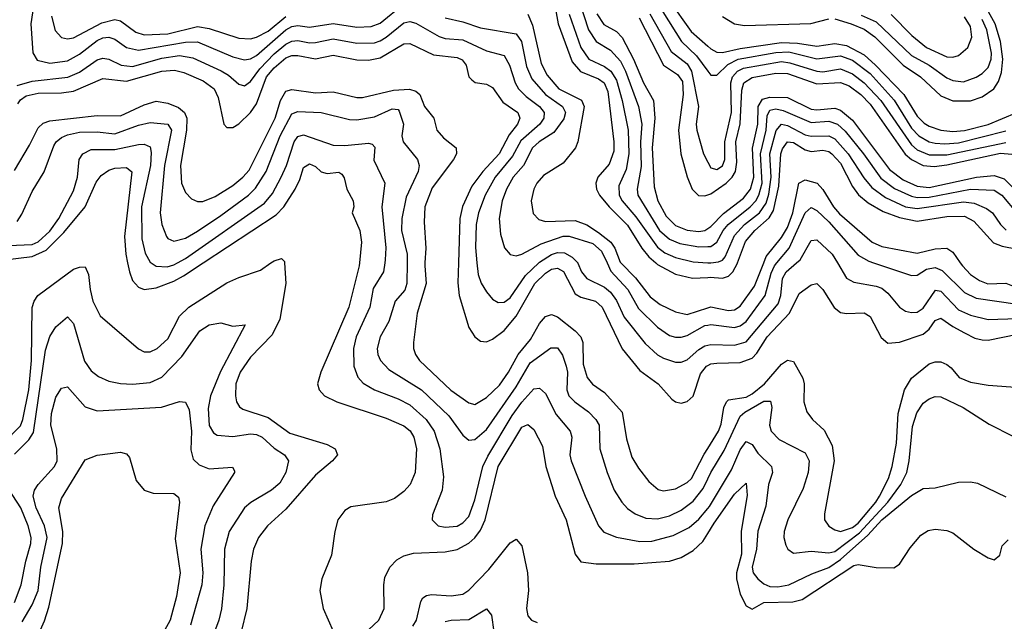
# Model space of a CAD drawing. Header units: inches. Extents: x 990535 to 1117859, y 769386 to 892122.
# Tile 377 of 656: x 1077668 to 1081005, y 798786 to 800824. Entities that reach past the tile are written whole.
import ezdxf

# ---------------------------------------------------------------- set-up
doc = ezdxf.new("R2010")
doc.units = ezdxf.units.IN
doc.header["$MEASUREMENT"] = 0
for name, color, linetype in [('B0779', 7, 'Continuous'), ('B0789', 7, 'Continuous'), ('B0870', 7, 'Continuous'), ('B0880', 7, 'Continuous')]:
    doc.layers.add(name, color=color, linetype=linetype)

msp = doc.modelspace()

# ---------------------------------------------------------------- linework, layer by layer
at = {"layer": 'B0779', "color": 5}
for points, elevation in [([(1077613.1, 799390), (1077670, 799447.8), (1077678.5, 799470), (1077698.6, 799570), (1077708.3, 799670), (1077710.6, 799849.4), (1077716.7, 799870), (1077729.4, 799890), (1077850, 799978.9), (1077870, 799986), (1077890, 799986.9), (1077901.3, 799961.3), (1077906.3, 799910), (1077916, 799870), (1077940.9, 799820.9), (1078070, 799709.4), (1078090, 799699.2), (1078110, 799699.3), (1078133.7, 799710), (1078170, 799743.3), (1078210, 799819.2), (1078241.6, 799850), (1078370, 799932.4), (1078410, 799951.1), (1078484.3, 799975.7), (1078519.1, 800000)], 2780), ([(1078033.5, 800000), (1078039.7, 799970), (1078050, 799940.2), (1078070, 799917.9), (1078090, 799910.1), (1078130, 799915.2), (1078190, 799938.4), (1078223.4, 799956.6), (1078289.7, 800000)], 2820), ([(1078113.3, 800000), (1078130, 799989.3), (1078167.3, 799987.3), (1078190, 799993.3), (1078202.4, 800000)], 2840), ([(1078565.5, 800000), (1078569.7, 799930), (1078549.7, 799810), (1078523.6, 799756.4), (1078450, 799681.2), (1078415.6, 799630), (1078400.5, 799590), (1078398.8, 799550), (1078403.1, 799530), (1078412.9, 799512.9), (1078424.2, 799504.2), (1078510, 799477), (1078583.7, 799423.7), (1078710, 799385.4), (1078736.5, 799370), (1078744.5, 799350), (1078728.4, 799330), (1078670, 799280.7), (1078570, 799165.6), (1078508.1, 799110), (1078477.4, 799070), (1078460.6, 799030), (1078452.5, 798990), (1078437.5, 798830), (1078418.2, 798750)], 2780), ([(1078819.8, 800000), (1078818.8, 799990), (1078782.9, 799850), (1078688.1, 799630), (1078677.5, 799590), (1078683.2, 799570), (1078700.8, 799550), (1078742.3, 799530), (1078910, 799474.4), (1078970, 799448.2), (1078991, 799431), (1079003.7, 799410), (1079012.8, 799370), (1079007.6, 799290), (1078990.8, 799250), (1078970, 799226), (1078938.1, 799201.9), (1078910, 799191.1), (1078790, 799173.7), (1078770, 799161.6), (1078746.6, 799130), (1078735.4, 799090), (1078725, 799010), (1078691.7, 798930), (1078684.8, 798890), (1078696.6, 798830), (1078730, 798753)], 2820), ([(1078904.9, 800000), (1078900.3, 799970), (1078866.3, 799913.7), (1078854, 799850), (1078808.5, 799750), (1078799.6, 799710), (1078800.3, 799650), (1078813.3, 799613.3), (1078832.4, 799592.4), (1078869.8, 799569.8), (1078950, 799539.7), (1078990, 799519.1), (1079044.9, 799470), (1079072.3, 799430), (1079091.5, 799370), (1079104.2, 799275.8), (1079099.5, 799230), (1079066.8, 799146.8), (1079065.3, 799130), (1079086, 799110), (1079110, 799105.2), (1079150, 799108.8), (1079170, 799119.3), (1079190, 799141.6), (1079210, 799198), (1079237.5, 799310), (1079254.1, 799345.9), (1079337.1, 799482.9), (1079370, 799528.5), (1079410, 799573.3), (1079430, 799575.9), (1079450, 799557.5), (1079486.2, 799486.2), (1079534, 799430), (1079539.6, 799410), (1079532.9, 799350), (1079536.4, 799330), (1079583.8, 799210), (1079629.5, 799110), (1079648, 799088), (1079690.9, 799070.9), (1079770, 799056.4), (1079810, 799057.4), (1079882.7, 799077.3), (1079936.4, 799103.6), (1079970, 799132.1), (1080000, 799168.3)], 2840), ([(1078980.6, 800000), (1078980.3, 799930), (1078972.7, 799907.3), (1078940.6, 799870), (1078918.6, 799801.4), (1078889, 799750), (1078879, 799710), (1078881.8, 799690), (1078890.8, 799670), (1078919.4, 799639.4), (1079030, 799570.5), (1079122.6, 799482.6), (1079170, 799416.6), (1079190, 799400.2), (1079210, 799402), (1079250, 799435.8), (1079350, 799580.8), (1079398, 799662), (1079468, 799712), (1079490, 799712.6), (1079507.9, 799687.9), (1079519.9, 799650), (1079523.9, 799630), (1079522.4, 799570), (1079529.3, 799550), (1079549.2, 799529.2), (1079596, 799496), (1079620.4, 799470), (1079632.2, 799450), (1079634.3, 799370), (1079658.5, 799290), (1079683.1, 799230), (1079708.2, 799190), (1079727.9, 799167.9), (1079753.6, 799150), (1079790, 799135.7), (1079830, 799132.9), (1079870, 799143.3), (1079910, 799163), (1079950, 799193.3), (1079984.1, 799235.9), (1080000, 799269.1)], 2860), ([(1079041, 800000), (1079040.4, 799990), (1079045.5, 799930), (1079014.9, 799830), (1079002.7, 799730), (1079002.6, 799710), (1079008.8, 799690), (1079022.8, 799670), (1079128.9, 799568.9), (1079190, 799525.6), (1079210, 799520.8), (1079250, 799543.9), (1079294.2, 799585.8), (1079324.9, 799630), (1079357.2, 799690), (1079399.1, 799740.9), (1079430, 799794.6), (1079450, 799818.4), (1079470, 799825.8), (1079490, 799816.9), (1079550.6, 799770), (1079569.6, 799750), (1079576.1, 799730), (1079577.2, 799657.2), (1079591.4, 799611.4), (1079609.2, 799589.2), (1079650, 799561), (1079710, 799494.6), (1079724.6, 799404.6), (1079742.4, 799342.4), (1079764.7, 799304.7), (1079799.9, 799259.9), (1079832.1, 799232.1), (1079850, 799227.9), (1079890, 799234.5), (1079930, 799255.9), (1079944.7, 799270), (1079987.8, 799352.2), (1080000, 799372)], 2880), ([(1079154.5, 800000), (1079152.5, 799932.5), (1079156.9, 799890), (1079190, 799781.5), (1079210, 799750.2), (1079230, 799735.3), (1079250, 799733.2), (1079270, 799741.6), (1079310, 799771.6), (1079350, 799819.2), (1079413.5, 799930), (1079450, 799965.3), (1079470, 799978.3), (1079490, 799982.5), (1079510.7, 799970.7), (1079550, 799895.5), (1079570, 799883.9), (1079619.6, 799870), (1079641.9, 799850), (1079710, 799708.8), (1079770, 799636.2), (1079832.1, 799590), (1079878.3, 799538.3), (1079890, 799529.3), (1079910, 799525.2), (1079930, 799530.2), (1079950, 799548.2), (1079975.5, 799624.5), (1079995.9, 799650), (1080000, 799652.3)], 2920), ([(1079217.6, 800000), (1079221.3, 799961.3), (1079231.3, 799931.3), (1079250, 799901.6), (1079270, 799877.8), (1079290, 799865.5), (1079310, 799867), (1079330, 799881.7), (1079382.4, 799957.6), (1079426.8, 800000)], 2940), ([(1079558.9, 800000), (1079559.4, 799999.4), (1079572, 799970), (1079590, 799947.2), (1079650, 799917.9), (1079670, 799901.1), (1079690, 799872.4), (1079716.5, 799816.5), (1079787.5, 799727.5), (1079829.2, 799689.2), (1079850, 799677), (1079890, 799664), (1079910, 799663.9), (1079930, 799671.9), (1079970, 799707.3), (1079990, 799718.9), (1080000, 799721.5)], 2940), ([(1079658.7, 800000), (1079671.7, 799971.7), (1079729.1, 799910), (1079765.1, 799845.1), (1079830, 799781.9), (1079870, 799754.4), (1079890, 799748), (1079910, 799748.1), (1079930, 799754.4), (1079990, 799787.6), (1080000, 799789.7)], 2960), ([(1079705, 800000), (1079754.8, 799950), (1079804.7, 799884.7), (1079838.9, 799858.9), (1079890, 799834.2), (1079930, 799825.8), (1080000, 799848.2)], 2980), ([(1079824, 800000), (1079830, 799994.7), (1079890, 799961.4), (1079948.5, 799948.5), (1080000, 799951.1)], 3020), ([(1077650, 799352.7), (1077699.3, 799400.7), (1077714.7, 799425.3), (1077755.4, 799704.6), (1077770, 799750.3), (1077790, 799783.2), (1077830, 799817.8), (1077850, 799794.3), (1077887.8, 799667.8), (1077910, 799634), (1077934.8, 799614.8), (1077970, 799599.9), (1078010, 799591.7), (1078050, 799589.7), (1078110, 799595), (1078150, 799613.5), (1078217.2, 799682.8), (1078278.2, 799770), (1078310, 799790.1), (1078350, 799796.9), (1078390, 799786), (1078432.4, 799790), (1078347.9, 799632.1), (1078314.5, 799550), (1078306.5, 799506.5), (1078310, 799448.9), (1078324.5, 799424.5), (1078336.7, 799416.7), (1078390, 799412.5), (1078450, 799421.2), (1078470, 799419.4), (1078490, 799409.6), (1078530, 799372.3), (1078565.6, 799350), (1078579.3, 799330), (1078570.1, 799290), (1078550, 799254.6), (1078521.6, 799230), (1078450.9, 799189.1), (1078430, 799170.6), (1078378.1, 799090), (1078362.5, 799030), (1078360.1, 798910), (1078351.8, 798828.2), (1078343.3, 798790), (1078312.1, 798707.9)], 2760), ([(1077676.1, 798783.9), (1077710, 798841.5), (1077730, 798890), (1077739.1, 798970), (1077761, 799070), (1077752.2, 799110), (1077723.5, 799170), (1077713.9, 799210), (1077718.2, 799230), (1077730.2, 799249.8), (1077785.8, 799310), (1077794.7, 799330), (1077793.3, 799370), (1077773.3, 799450), (1077775.2, 799490), (1077790, 799544.9), (1077810, 799575.3), (1077830, 799580.8), (1077890, 799513), (1077930, 799498.6), (1078148.5, 799511.5), (1078210, 799530.2), (1078230, 799528.9), (1078242.4, 799502.4), (1078250.4, 799430), (1078247.5, 799367.5), (1078255.7, 799335.7), (1078276.5, 799316.5), (1078310, 799302.9), (1078388.6, 799308.6), (1078395.6, 799295.6), (1078396.1, 799290), (1078323, 799177), (1078295.5, 799110), (1078281.4, 799030), (1078288.5, 798950), (1078284.8, 798910), (1078247.2, 798772.8)], 2740), ([(1078850, 798757.5), (1078885.3, 798790), (1078902.6, 798830), (1078901.5, 798910), (1078905.9, 798934.1), (1078922, 798970), (1078945.7, 798994.3), (1078970, 799008.3), (1079002.6, 799017.4), (1079110, 799021.3), (1079150, 799029.7), (1079189.5, 799050.5), (1079210.7, 799069.3), (1079230, 799094.8), (1079245.6, 799130), (1079289.4, 799310), (1079370, 799444.2), (1079390, 799452.4), (1079410, 799436.1), (1079439.6, 799379.6), (1079451.3, 799310), (1079482.4, 799210), (1079519.6, 799130), (1079550, 799013.1), (1079570, 798988.1), (1079621.1, 798981.1), (1079750, 798980.5), (1079870, 798989.5), (1079910, 799002.5), (1079950, 799025.9), (1079983.6, 799056.4), (1080000, 799083.8)], 2820), ([(1077730, 798739.5), (1077752.4, 798787.6), (1077766.4, 798833.6), (1077813.3, 799050), (1077814.2, 799090), (1077800.2, 799170), (1077810, 799202.4), (1077890, 799333.4), (1077930, 799348.9), (1078010, 799359.6), (1078030, 799353.7), (1078040.5, 799340.5), (1078062.7, 799262.7), (1078090.2, 799230.2), (1078120.6, 799220.6), (1078190, 799219), (1078206.6, 799206.6), (1078209.3, 799190), (1078194.7, 799065.3), (1078211.9, 798950), (1078199.2, 798870), (1078177.4, 798790), (1078133.9, 798710)], 2720), ([(1077650, 798850.1), (1077673.2, 798910), (1077688.3, 798990), (1077706.1, 799050), (1077707.1, 799070), (1077697, 799110), (1077671.2, 799170), (1077630, 799235.4)], 2760), ([(1079000.7, 798770), (1079012.7, 798790), (1079027, 798853), (1079034.7, 798865.3), (1079046.6, 798873.4), (1079063.5, 798876.5), (1079130, 798872), (1079170, 798878.3), (1079190, 798891.4), (1079258, 798962), (1079330, 799052.3), (1079350, 799064.2), (1079370, 799042), (1079388.6, 798950), (1079392.5, 798890), (1079385.3, 798830), (1079390, 798804.4), (1079402.8, 798790), (1079421.6, 798781.6)], 2780), ([(1079110, 798785.6), (1079129.9, 798790.1), (1079190, 798792.4), (1079250, 798827.9), (1079266.7, 798806.7), (1079274.5, 798750)], 2760)]:
    msp.add_lwpolyline(points, dxfattribs=dict(at, elevation=elevation))
at = {"layer": 'B0789', "color": 5}
msp.add_line((1080010, 799999.9, 3040), (1080010.6, 800000, 3040), dxfattribs=at)
for points, elevation in [([(1080000, 799951.1), (1080008.5, 799951.5), (1080050, 799948.2), (1080070, 799955), (1080084.5, 799970), (1080100.3, 799999.7), (1080100.4, 800000)], 3020), ([(1080000, 799848.2), (1080010, 799851.3), (1080070, 799839.2), (1080090, 799840.8), (1080110, 799853.6), (1080158.2, 799921.8), (1080189.3, 800000)], 2980), ([(1080000, 799789.7), (1080010, 799791.7), (1080090, 799781.1), (1080110, 799787), (1080130, 799801.1), (1080194.8, 799890), (1080214.7, 799965.3), (1080225.7, 799990), (1080234, 800000)], 2960), ([(1080000, 799721.5), (1080010, 799724.1), (1080090, 799722), (1080130, 799732.9), (1080238.9, 799861.1), (1080247.5, 799890), (1080252.7, 799947.3), (1080265.8, 799970), (1080301, 800000)], 2940), ([(1080439.6, 800000), (1080470, 799948.8), (1080494.6, 799934.6), (1080570, 799921.7), (1080590, 799914.1), (1080610, 799897.8), (1080649.7, 799849.7), (1080670, 799836.8), (1080690, 799831.6), (1080710, 799832.9), (1080730, 799846.8), (1080772.1, 799907.9), (1080790, 799903.9), (1080850, 799840.8), (1080890, 799823.3), (1080950, 799808.9), (1081050, 799812.2)], 2940), ([(1080561.4, 800000), (1080690, 799957.1), (1080710, 799958), (1080741.2, 799978.8), (1080770, 799984.8), (1080794.1, 799974.1), (1080870, 799899.5), (1080910, 799880.5), (1081050, 799860.8)], 2960), ([(1080855.8, 800000), (1080862.9, 799990), (1080890, 799960.9), (1080920.4, 799940.4), (1080948.9, 799928.9), (1081010, 799931.7), (1081050, 799915.4), (1081070, 799913), (1081151.2, 799931.2), (1081170, 799928.4), (1081210, 799900.3), (1081230, 799897.7), (1081250, 799914.8), (1081290, 799962.7), (1081330, 799985.2), (1081394.1, 800000)], 2980), ([(1080000, 799652.3), (1080010, 799657.9), (1080030, 799660.2), (1080110, 799662.2), (1080150, 799677.4), (1080166, 799694), (1080201.3, 799750), (1080276.7, 799830), (1080310, 799896.8), (1080350, 799925.6), (1080370, 799930.2), (1080390, 799910.3), (1080428.6, 799848.6), (1080450, 799832.6), (1080470, 799829.1), (1080530, 799830.7), (1080550, 799818.9), (1080587.6, 799747.6), (1080610, 799728.5), (1080650, 799731.6), (1080730, 799759.2), (1080750, 799776.2), (1080770, 799804.7), (1080790, 799813.3), (1080830, 799784.3), (1080870, 799762.8), (1080905.4, 799745.4), (1080930, 799739.1), (1080950, 799738.8), (1081050, 799759)], 2920), ([(1080000, 799372), (1080035.8, 799430), (1080045.8, 799454.2), (1080054.5, 799510), (1080063.1, 799530), (1080070, 799535.9), (1080130, 799545.8), (1080150, 799556.6), (1080192.1, 799590), (1080250, 799657.5), (1080270, 799670.6), (1080290, 799666.5), (1080322.5, 799610), (1080326.8, 799590), (1080325.3, 799530), (1080335.2, 799495.2), (1080355.2, 799470), (1080394.1, 799434.1), (1080421.7, 799381.7), (1080428.1, 799330), (1080395, 799150), (1080395.9, 799130), (1080410, 799108.8), (1080430, 799095.6), (1080450, 799090.5), (1080490, 799104.3), (1080510, 799119), (1080569.7, 799190), (1080581.4, 799210), (1080611.8, 799270), (1080625.1, 799310), (1080639, 799390), (1080645.5, 799490), (1080666.1, 799570), (1080690, 799610.1), (1080750, 799658.4), (1080770, 799665), (1080790, 799664.5), (1080810, 799656.1), (1080825.1, 799645.1), (1080851.9, 799611.9), (1080890, 799595.9), (1080950, 799586.4), (1081058, 799578)], 2880), ([(1080000, 799269.1), (1080010, 799290), (1080055.3, 799364.7), (1080110, 799481.5), (1080125.3, 799494.7), (1080190, 799531.7), (1080212, 799532), (1080216.5, 799510), (1080208.9, 799450), (1080214.5, 799430), (1080242.1, 799402.1), (1080330, 799356.3), (1080343.3, 799330), (1080340.3, 799290), (1080323.6, 799236.4), (1080271.7, 799130), (1080258.9, 799090), (1080258.1, 799070), (1080264.2, 799044.2), (1080271.6, 799030), (1080290, 799017.5), (1080350, 799023.3), (1080410, 799018.6), (1080430, 799023), (1080513.6, 799086.4), (1080610.6, 799189.4), (1080654.3, 799250), (1080674.9, 799290), (1080682.9, 799330), (1080693.6, 799446.4), (1080708.2, 799491.8), (1080730, 799525.3), (1080750, 799540.1), (1080770, 799547.7), (1080790, 799546.4), (1080865.8, 799510), (1080953.6, 799453.6), (1081033.4, 799413.4)], 2860), ([(1080000, 799168.3), (1080005.3, 799174.7), (1080080.6, 799299.4), (1080110, 799367.2), (1080130, 799394.8), (1080150, 799385.1), (1080170, 799356.1), (1080215.8, 799310), (1080219.2, 799290), (1080206.1, 799250), (1080196.2, 799176.2), (1080170, 799091.3), (1080164.6, 799030), (1080150.8, 798970), (1080153.8, 798950), (1080169.1, 798930), (1080190, 798913.2), (1080210, 798904.6), (1080237.2, 798902.8), (1080274.7, 798910), (1080352.9, 798947.1), (1080410, 798968.2), (1080450, 798995.4), (1080541.8, 799078.2), (1080590, 799129.5), (1080690, 799212.3), (1080730, 799235.6), (1080770, 799238.8), (1080850, 799257.4), (1080890, 799258.6), (1080914.4, 799254.4), (1081010, 799208.1)], 2840), ([(1080000, 799083.8), (1080021, 799119), (1080090, 799216.5), (1080130, 799254), (1080133.1, 799213.1), (1080112.8, 799090), (1080113.7, 799013.7), (1080097.7, 798950), (1080096.9, 798930), (1080110, 798878.6), (1080130, 798838.8), (1080150, 798827.2), (1080189.9, 798850.1), (1080287.7, 798852.3), (1080320.2, 798859.8), (1080495.2, 798975.2), (1080510, 798979), (1080570, 798968.5), (1080630, 798967.8), (1080650, 798980.2), (1080685.3, 799034.7), (1080721.5, 799078.5), (1080746.3, 799093.7), (1080770, 799098.8), (1080810, 799094.2), (1080830, 799086.2), (1080901.3, 799030), (1080950, 799001.4), (1080970, 798994.5), (1080989.4, 799010), (1080997.9, 799042.1), (1081018, 799062)], 2820)]:
    msp.add_lwpolyline(points, dxfattribs=dict(at, elevation=elevation))
at = {"layer": 'B0870', "color": 5}
for points, elevation in [([(1079474.6, 800910), (1079493, 800810), (1079540.7, 800680.7), (1079568, 800648), (1079630, 800623.7), (1079648.8, 800610), (1079660.7, 800580.7), (1079681.8, 800410), (1079681.8, 800378.2), (1079665.6, 800334.4), (1079627.2, 800290), (1079621, 800270), (1079622.7, 800250), (1079632.7, 800230), (1079665.5, 800190), (1079727.8, 800127.8), (1079776.5, 800050), (1079800.5, 800020.5), (1079824, 800000)], 3020), ([(1079563, 800890), (1079595.7, 800790), (1079621.5, 800750), (1079670, 800720.7), (1079703.6, 800683.6), (1079721.1, 800650), (1079765.5, 800530), (1079776.5, 800470), (1079772.3, 800410), (1079773.8, 800326.2), (1079761, 800250), (1079762.8, 800230), (1079836.7, 800110), (1079870, 800080.3), (1079905.7, 800065.7), (1079970, 800054.3), (1080000, 800055.4)], 3060), ([(1079867.5, 800890), (1079943.8, 800783.8), (1080000, 800733.7)], 3180), ([(1077714.3, 800870), (1077705.1, 800810), (1077712, 800712), (1077727.1, 800687.1), (1077770, 800676.4), (1077830, 800685), (1077870, 800706.6), (1077930, 800753.2), (1077950, 800762.1), (1077970, 800764.3), (1077990, 800758.3), (1078030.2, 800730), (1078070, 800720.3), (1078230, 800748.2), (1078270, 800748.3), (1078390, 800697.9), (1078430, 800687.4), (1078450, 800691.1), (1078470, 800702.6), (1078570, 800789.6), (1078590, 800801), (1078610, 800803.8), (1078650, 800798.1), (1078730, 800810.5), (1078810, 800798.6), (1078858.8, 800801.2), (1078890, 800812.2), (1078970, 800877.8)], 2960), ([(1077775.6, 800835.6), (1077787.7, 800787.7), (1077810, 800763.8), (1077830, 800759.2), (1077850, 800762.4), (1077946.7, 800813.3), (1077990, 800824.3), (1078010, 800819.7), (1078061.8, 800781.8), (1078090, 800772.2), (1078170, 800776.4), (1078270, 800800.9), (1078310, 800794.4), (1078410, 800761.1), (1078450, 800759.2), (1078470, 800764.3), (1078510, 800785), (1078570, 800834.9)], 2980), ([(1079110.3, 800830.3), (1079170, 800816.7), (1079230, 800795.7), (1079350, 800776.3), (1079368.4, 800750), (1079385.8, 800665.8), (1079403, 800623), (1079450.3, 800570.3), (1079507.6, 800530), (1079517.4, 800510), (1079511.7, 800488.3), (1079477.7, 800442.3), (1079428.4, 800410), (1079406.2, 800390), (1079374.8, 800330), (1079340.8, 800290), (1079317.8, 800250), (1079303.3, 800210), (1079293.2, 800150), (1079296.9, 800096.9), (1079310.8, 800050.8), (1079330, 800028), (1079350, 800024), (1079370, 800029.6), (1079435.3, 800064.7), (1079510, 800090.8), (1079530.3, 800090.3), (1079610, 800065.4), (1079640.2, 800040.2), (1079658.7, 800000)], 2960), ([(1079390, 800842.2), (1079405.4, 800805.4), (1079435.4, 800675.4), (1079455.6, 800635.6), (1079495, 800590), (1079571.7, 800551.7), (1079580.8, 800530), (1079559.4, 800410), (1079551.1, 800390), (1079510, 800338.1), (1079443.4, 800296.6), (1079420.8, 800270), (1079410.6, 800250), (1079401.2, 800210), (1079407.8, 800167.8), (1079427.2, 800147.2), (1079450, 800140.3), (1079550, 800143.7), (1079590, 800129.2), (1079630, 800103.6), (1079671.8, 800070), (1079684.5, 800050), (1079702.5, 800002.5), (1079705, 800000)], 2980), ([(1079530, 800842.3), (1079570, 800730.1), (1079596.3, 800690), (1079650, 800665.2), (1079671.8, 800650), (1079690, 800618.9), (1079709.8, 800550), (1079729.5, 800450), (1079732.3, 800370), (1079723.8, 800316.2), (1079698.9, 800261.1), (1079699.9, 800230), (1079709.9, 800209.9), (1079756.4, 800156.4), (1079830, 800053), (1079854.1, 800034.1), (1079890, 800018.2), (1079950, 800004), (1080000, 800000.6)], 3040), ([(1079623.4, 800843.4), (1079647.9, 800807.9), (1079690, 800783.6), (1079710, 800764), (1079748.4, 800690), (1079781.9, 800610), (1079815.4, 800550), (1079820.7, 800490), (1079811.3, 800390), (1079818, 800258), (1079830.4, 800210), (1079858.4, 800158.4), (1079890, 800126.3), (1079930.5, 800110.5), (1079970, 800106.5), (1079990, 800109.8), (1080000, 800116.6)], 3080), ([(1079767.1, 800830), (1079849.7, 800669.7), (1079897.8, 800637.8), (1079914.1, 800614.1), (1079916.8, 800570), (1079900.7, 800450), (1079908.2, 800370), (1079930, 800291.3), (1079946.7, 800250), (1079968.7, 800228.7), (1079990, 800226.7), (1080000, 800230.6)], 3120), ([(1079803.4, 800843.4), (1079876, 800716), (1079930, 800673.9), (1079944.9, 800650), (1079968.7, 800530), (1079960.5, 800470), (1079962.5, 800450), (1079985.1, 800370), (1080000, 800341.4)], 3140), ([(1079847.6, 800850), (1079910.4, 800750.4), (1079961.4, 800701.4), (1080000, 800649.8)], 3160), ([(1077658.7, 800601.3), (1077710, 800616.1), (1077831.2, 800628.8), (1077870, 800645.6), (1077930, 800688.3), (1077950, 800693.3), (1077970, 800689.7), (1078011.3, 800670), (1078050, 800664.8), (1078150, 800693), (1078210, 800702.1), (1078254.4, 800694.4), (1078350.7, 800650.7), (1078375.6, 800635.6), (1078410, 800605.1), (1078430, 800599.8), (1078450, 800614.2), (1078482.2, 800657.8), (1078530, 800708.7), (1078570, 800741.4), (1078590, 800751.1), (1078610, 800753.3), (1078650, 800745.3), (1078670, 800746), (1078730, 800759.1), (1078810, 800744.7), (1078870, 800745.7), (1078890, 800751.7), (1078910, 800764.3), (1078970, 800813.4), (1078990, 800817.5), (1079010, 800812.2), (1079090, 800766.4), (1079110, 800759.7), (1079170, 800756), (1079250, 800718.5), (1079310, 800702.4), (1079327.7, 800670), (1079347.5, 800610), (1079358.8, 800590), (1079384.2, 800564.2), (1079430.1, 800530), (1079445.2, 800510), (1079443.9, 800490), (1079430.7, 800470), (1079366.8, 800413.2), (1079338.4, 800361.6), (1079278.9, 800290), (1079245.2, 800230), (1079222.3, 800170), (1079215.1, 800130), (1079212.7, 800052.7), (1079217.6, 800000)], 2940), ([(1077661.5, 800538.5), (1077670, 800552.1), (1077690, 800565.7), (1077730, 800574.4), (1077810, 800576), (1077850, 800581.7), (1077950, 800624.3), (1078030, 800615.9), (1078150, 800649.8), (1078192.5, 800652.5), (1078224.4, 800644.4), (1078290, 800616.5), (1078327.4, 800590), (1078340.8, 800560.8), (1078359.7, 800470), (1078370, 800458.2), (1078390, 800459.1), (1078410, 800471.2), (1078450, 800509.3), (1078470, 800539.1), (1078504.6, 800630), (1078530, 800660.8), (1078570, 800695), (1078590, 800702.3), (1078610, 800702.2), (1078670, 800691.4), (1078730, 800704.1), (1078810, 800688.3), (1078850, 800686.3), (1078890, 800694.1), (1078970, 800741.6), (1078990, 800743.1), (1079070, 800704.5), (1079150, 800696.1), (1079168, 800688), (1079181.5, 800670), (1079190.6, 800630.6), (1079200.2, 800620.2), (1079211.5, 800611.5), (1079250, 800605.6), (1079270, 800594.3), (1079304.9, 800544.9), (1079356.2, 800510), (1079363.4, 800490), (1079355.3, 800470), (1079326.6, 800433.4), (1079293.3, 800370), (1079237.6, 800310), (1079200.2, 800259.8), (1079168.5, 800191.5), (1079159, 800150), (1079154.5, 800000)], 2920), ([(1077650, 800312.7), (1077701.4, 800398.6), (1077730, 800457), (1077747, 800473), (1077770, 800480.7), (1077930, 800499.3), (1078010, 800498.7), (1078090, 800535.5), (1078130, 800547.4), (1078170, 800540.9), (1078206.4, 800526.4), (1078226.3, 800510), (1078234.6, 800490), (1078232.9, 800450), (1078212.6, 800330), (1078216, 800270), (1078230, 800238.6), (1078250, 800216.9), (1078270, 800207.8), (1078288.1, 800208.1), (1078330, 800225.2), (1078390, 800261.7), (1078424.5, 800290), (1078445.4, 800314.6), (1078534.1, 800490), (1078551.2, 800550), (1078570, 800581.9), (1078590, 800587.9), (1078670, 800576.6), (1078730, 800579.7), (1078810, 800560.4), (1078830, 800559.9), (1078934.9, 800585.1), (1078988.4, 800588.4), (1079010, 800581.8), (1079023.7, 800570), (1079040.1, 800530), (1079071.3, 800490), (1079081.6, 800450), (1079103.9, 800423.9), (1079147, 800390), (1079147.9, 800370), (1079137.8, 800350), (1079066.1, 800253.9), (1079041.3, 800190), (1079038.5, 800138.5), (1079044.1, 800050), (1079041, 800000)], 2880), ([(1077659.2, 800140.8), (1077674.9, 800165.1), (1077710, 800242), (1077751, 800309), (1077783.3, 800396.7), (1077791.1, 800410), (1077810, 800425.2), (1077830, 800434.4), (1077870, 800443), (1077930, 800444.5), (1077990, 800437.4), (1078070, 800466.8), (1078110, 800475.8), (1078170, 800469.5), (1078182.8, 800450), (1078158.2, 800330), (1078143.5, 800170), (1078150.1, 800130), (1078165.4, 800090), (1078170, 800083.2), (1078190, 800073.3), (1078230, 800084.4), (1078270, 800107.9), (1078350, 800160.8), (1078443.1, 800230), (1078467.1, 800252.9), (1078503.2, 800310), (1078550.7, 800430), (1078590, 800504.4), (1078610, 800513.2), (1078690, 800509.2), (1078786, 800486), (1078810, 800484.4), (1078870, 800494.3), (1078930, 800522), (1078950, 800519.2), (1078954.3, 800514.3), (1078968.9, 800470), (1078963.1, 800430), (1078967.6, 800410), (1079015.8, 800350), (1079022.1, 800330), (1079017.9, 800310), (1078977.1, 800222.9), (1078962.6, 800150), (1078961.9, 800110), (1078980.7, 800030), (1078980.6, 800000)], 2860), ([(1078202.4, 800000), (1078230, 800014.9), (1078497.6, 800202.4), (1078524.3, 800235.7), (1078554.5, 800290), (1078572.2, 800330), (1078597.8, 800410), (1078610, 800428.5), (1078630, 800434), (1078730, 800399.1), (1078770, 800397.3), (1078850, 800405.2), (1078862.6, 800402.6), (1078871.9, 800391.9), (1078868.1, 800348.1), (1078905.5, 800270), (1078895, 800190), (1078908.9, 800051.1), (1078906.5, 800010), (1078904.9, 800000)], 2840), ([(1077630, 800059.3), (1077710, 800062.9), (1077730, 800071), (1077770, 800107), (1077800.8, 800150), (1077850, 800244.7), (1077864.2, 800290), (1077868.9, 800350), (1077881.7, 800370), (1077910, 800384.7), (1077990, 800383.6), (1078070, 800401), (1078090, 800401.7), (1078110, 800393.1), (1078113.7, 800373.7), (1078111, 800330), (1078080.7, 800190), (1078081.7, 800081.7), (1078093.1, 800033.1), (1078110, 800002.1), (1078113.3, 800000)], 2840), ([(1077602.2, 800000), (1077617.5, 800010), (1077710, 800021.5), (1077757.2, 800042.8), (1077817, 800103), (1077889.2, 800190), (1077926.8, 800273.2), (1077943.5, 800296.5), (1077970, 800314.7), (1077990, 800320.8), (1078030, 800323.3), (1078048.4, 800308.4), (1078023.5, 800090), (1078027.2, 800030), (1078033.5, 800000)], 2820), ([(1078289.7, 800000), (1078537.5, 800162.5), (1078562.8, 800190), (1078601.9, 800250), (1078617.7, 800282.3), (1078630, 800323.2), (1078650, 800335.9), (1078670, 800326.9), (1078690, 800308.4), (1078710, 800303.3), (1078750, 800307.9), (1078760.1, 800300.1), (1078767.7, 800287.7), (1078776.9, 800250), (1078797.8, 800210), (1078800.4, 800190), (1078795.1, 800170), (1078820.4, 800110), (1078826.3, 800070), (1078819.8, 800000)], 2820), ([(1079426.8, 800000), (1079430, 800003), (1079470, 800028.3), (1079490, 800035.2), (1079514, 800034), (1079539.8, 800019.8), (1079558.9, 800000)], 2940), ([(1078519.1, 800000), (1078530, 800007.6), (1078554.6, 800014.6), (1078565.2, 800005.2), (1078565.5, 800000)], 2780)]:
    msp.add_lwpolyline(points, dxfattribs=dict(at, elevation=elevation))
at = {"layer": 'B0880', "color": 5}
msp.add_line((1080010, 799999.9, 3040), (1080010.6, 800000, 3040), dxfattribs=at)
for points, elevation in [([(1080050, 800834.8), (1080090, 800810), (1080124, 800804), (1080349.2, 800810.8), (1080410, 800826.9)], 3220), ([(1080430, 800826.4), (1080486, 800810), (1080530, 800791.2), (1080566.1, 800766.1), (1080661.8, 800670), (1080720.3, 800630), (1080790, 800566.1), (1080830, 800548.8), (1080890, 800548.9), (1080930, 800562.8), (1080969.5, 800590), (1080985.5, 800614.5), (1080995.4, 800644.6), (1080999.7, 800690), (1080991.9, 800750), (1080973.9, 800810), (1080951.2, 800850)], 3220), ([(1080519.5, 800839.5), (1080570, 800816.2), (1080690, 800702.4), (1080749.7, 800669.7), (1080810, 800627), (1080830, 800617.6), (1080866.2, 800613.8), (1080910, 800629.1), (1080930, 800641.3), (1080950, 800662.2), (1080959.8, 800690), (1080961.5, 800710), (1080945.3, 800790), (1080930, 800823.9)], 3240), ([(1080621.5, 800841.5), (1080691, 800770), (1080740.9, 800730), (1080810, 800698.5), (1080830, 800696.6), (1080850, 800702.1), (1080881.2, 800730), (1080894.9, 800765.1), (1080890, 800801.2), (1080870, 800833.6)], 3260), ([(1080000, 800733.7), (1080010, 800724.8), (1080030, 800713.9), (1080050, 800712.6), (1080110, 800726.6), (1080250, 800746.4), (1080304.4, 800744.4), (1080370, 800734.5), (1080430, 800743.6), (1080470, 800736.4), (1080530, 800704.8), (1080568.7, 800670), (1080664.6, 800570), (1080710, 800497.6), (1080733.3, 800473.3), (1080750, 800462.8), (1080790, 800449.3), (1080830, 800444.6), (1080870, 800448.9), (1080950, 800468.6), (1081047.1, 800510)], 3180), ([(1080000, 800649.8), (1080010, 800636.4), (1080030, 800636.3), (1080067.9, 800672.1), (1080102.7, 800690), (1080230, 800713.1), (1080274.5, 800714.5), (1080370, 800691.3), (1080450, 800701.4), (1080490, 800686.2), (1080550, 800641.2), (1080631.2, 800551.2), (1080690, 800456.8), (1080714.9, 800430), (1080750, 800410.5), (1080770, 800405.4), (1080803.1, 800403.1), (1080850, 800407.3), (1081010, 800447.9)], 3160), ([(1080000, 800341.4), (1080010, 800322.2), (1080030, 800316.2), (1080050, 800328.5), (1080057.4, 800350), (1080057.2, 800410), (1080080.7, 800510), (1080078.5, 800610), (1080083.9, 800630), (1080100.4, 800650), (1080120.8, 800659.2), (1080250, 800682.1), (1080278.1, 800678.1), (1080370, 800649), (1080390, 800647.7), (1080450, 800656.9), (1080490, 800640), (1080530, 800610), (1080586.4, 800550), (1080690, 800399.7), (1080710, 800383.2), (1080750, 800366.1), (1080810, 800365.7), (1081010, 800408.2)], 3140), ([(1080000, 800230.6), (1080010, 800234.5), (1080061.9, 800270), (1080082.5, 800290), (1080093.8, 800310), (1080098.2, 800341.8), (1080094.7, 800410), (1080110, 800471.3), (1080115.3, 800584.7), (1080122.5, 800610), (1080150, 800627.9), (1080230, 800642.7), (1080270, 800641.2), (1080370, 800607), (1080450, 800611.4), (1080479.4, 800599.4), (1080518.1, 800570), (1080550, 800537.5), (1080668.5, 800368.5), (1080690, 800349.8), (1080730, 800329.6), (1080766.8, 800326.8), (1080810, 800332.2), (1080991.5, 800371.5), (1081030, 800368.3)], 3120), ([(1080000, 800116.6), (1080010, 800123.4), (1080052.7, 800167.3), (1080121, 800219), (1080144.7, 800250), (1080155.9, 800290), (1080151.5, 800388.5), (1080170, 800470), (1080170.7, 800530), (1080185.4, 800554.6), (1080210, 800561.3), (1080270, 800560.2), (1080350, 800520.6), (1080370, 800518.1), (1080430, 800524.6), (1080450, 800517.5), (1080490, 800483.5), (1080616.2, 800316.2), (1080661.6, 800281.6), (1080710, 800259.7), (1080750, 800255.7), (1080910.3, 800290.3), (1080970, 800296.4), (1081004.3, 800284.3), (1081050, 800239.9)], 3080), ([(1080000, 800055.4), (1080010, 800055.8), (1080030.1, 800069.9), (1080052.1, 800110), (1080068.6, 800130), (1080143.9, 800190), (1080162.5, 800210), (1080173.4, 800230), (1080183.9, 800270), (1080178.9, 800370), (1080198, 800450), (1080201.4, 800498.6), (1080210, 800517.9), (1080230, 800522.3), (1080255.9, 800515.9), (1080350, 800476), (1080410, 800479.9), (1080439.9, 800470), (1080465.8, 800445.8), (1080527.2, 800370), (1080586.9, 800286.9), (1080632.6, 800252.6), (1080690, 800226.2), (1080710, 800222.1), (1080750, 800222.9), (1080890, 800249.6), (1080970, 800246.8), (1080996.9, 800230), (1081050, 800166)], 3060), ([(1080010.6, 800000), (1080036.7, 800003.3), (1080050, 800009.4), (1080059.3, 800020.7), (1080090, 800093.1), (1080124.3, 800130), (1080174.8, 800170), (1080197.5, 800202.5), (1080206.8, 800233.2), (1080214.5, 800290), (1080210.7, 800370), (1080231.3, 800448.7), (1080250, 800469.4), (1080270, 800465), (1080330, 800433.3), (1080350, 800429), (1080410, 800430.6), (1080430, 800419.9), (1080475.7, 800370), (1080528.6, 800288.6), (1080555.8, 800255.8), (1080601.9, 800221.9), (1080670, 800190.5), (1080710, 800184.6), (1080867.1, 800207.1), (1080902.9, 800202.9), (1080944.3, 800184.3), (1080964.5, 800170), (1080991.7, 800130), (1081011.3, 800111.3)], 3040), ([(1080100.4, 800000), (1080127.5, 800072.5), (1080159.4, 800110), (1080207.6, 800152.4), (1080222.8, 800177.2), (1080240.3, 800260.3), (1080247.2, 800370), (1080253.1, 800386.9), (1080270, 800410.1), (1080290, 800407.6), (1080330, 800382.6), (1080350, 800377.9), (1080390, 800381.5), (1080410, 800377.3), (1080420.7, 800370), (1080450, 800338.2), (1080490, 800259.3), (1080510.2, 800230.2), (1080543.3, 800203.3), (1080594.7, 800174.7), (1080650, 800153.6), (1080710, 800141.2), (1080810, 800156.7), (1080870, 800158.5), (1080901.3, 800141.3), (1080968.6, 800068.6), (1080997.3, 800057.3), (1081050, 800046.4)], 3020), ([(1080189.3, 800000), (1080198.1, 800021.9), (1080250, 800086.3), (1080270, 800119.9), (1080287.9, 800170), (1080308.1, 800270), (1080330, 800281), (1080370.1, 800270), (1080390, 800249.1), (1080425.7, 800190), (1080446.1, 800166.1), (1080556.6, 800070), (1080590, 800056), (1080710, 800033.6), (1080770, 800048), (1080810, 800049.7), (1080830, 800036.2), (1080855.8, 800000)], 2980), ([(1080234, 800000), (1080275.3, 800050), (1080330, 800170.2), (1080350, 800188.2), (1080370, 800177.5), (1080410, 800139.1), (1080510, 800026.4), (1080545.4, 800005.4), (1080561.4, 800000)], 2960), ([(1080301, 800000), (1080312.8, 800010), (1080350, 800076.4), (1080370, 800078), (1080421.7, 800030), (1080439.6, 800000)], 2940), ([(1080000, 800000.6), (1080010, 799999.9)], 3040)]:
    msp.add_lwpolyline(points, dxfattribs=dict(at, elevation=elevation))

doc.saveas('drawing.dxf')
